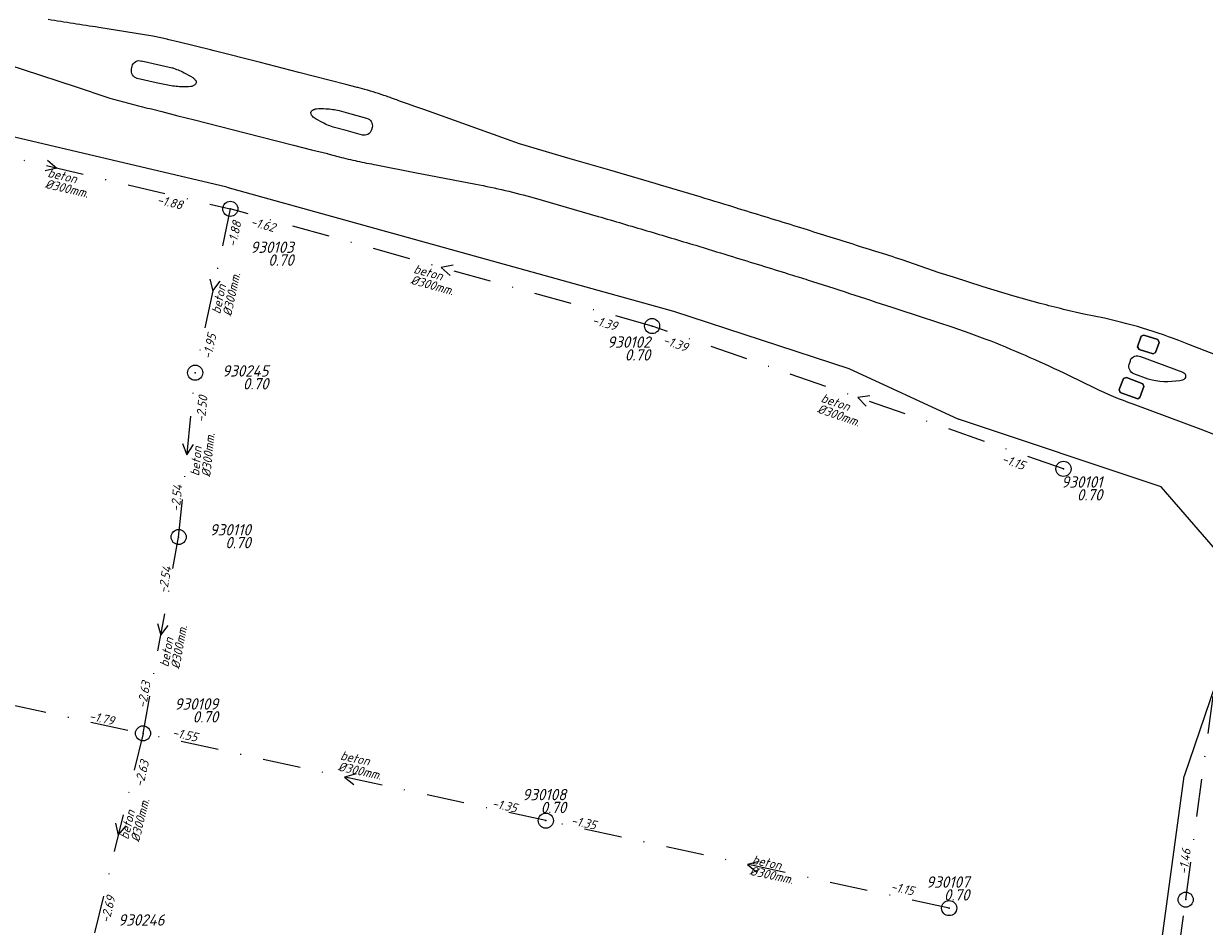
# Model space of a CAD drawing. Extents: x 148869 to 161638, y 453607 to 469810.
# Tile 700 of 1056: x 154228 to 154385, y 468341 to 468460. Entities that reach past the tile are written whole.
import ezdxf
from ezdxf.enums import TextEntityAlignment as Align
from ezdxf.lldxf.tags import DXFTag

# ---------------------------------------------------------------- set-up
doc = ezdxf.new("R2010")
doc.units = 0
doc.header["$PDMODE"] = 32
doc.header["$PDSIZE"] = 2
doc.linetypes.add('RI-VWA', pattern=[11, 5, -3, 0, -3])
doc.layers.get('0').update_dxf_attribs({"linetype": 'CONTINUOUS'})
for name, color, linetype in [('B-OI-RI-BOB-T18-niet meenemen', 252, 'CONTINUOUS'), ('B-OI-RI-DIAMETER-T18-niet meenemen', 252, 'CONTINUOUS'), ('B-OI-RI-MATERIAAL-T18-niet meenemen', 252, 'CONTINUOUS'), ('B-OI-RI-STROOMRICHTING-S-niet meenemen', 252, 'CONTINUOUS'), ('B-OI-RI-VWA_PUTDEKSELHOOGTE-T25-niet meenemen', 252, 'CONTINUOUS'), ('gs dwa', 252, 'CONTINUOUS')]:
    doc.layers.add(name, color=color, linetype=linetype)
for name, color, linetype, lineweight in [('B-OI-RI-PERSLEIDING-G-niet meenemen', 190, 'RI-PERS', 18), ('B-OI-RI-VWA_TRANSPORTLEIDING-G-niet meenemen', 252, 'RI-VWA', 18), ('B-RO-VH-VERHARDING_ASFALT-GV', 251, 'CONTINUOUS', 18)]:
    doc.layers.add(name, color=color, linetype=linetype, lineweight=lineweight)
doc.styles.add('iso15', font='ISO.shx', dxfattribs={"oblique": 15})
doc.styles.add('NLCS-ISO-M750_CURSIEF', font='NLCS-ISO.ttf', dxfattribs={"oblique": 15})
tags = doc.linetypes.add('RI-PERS', pattern='A,7,-2,["P",Standard,S=1.8,R=0,X=-0.5,Y=-0.9],-2,7,-2,[102,NLCS.SHX,S=1,R=180,X=0,Y=0],-2', length=22).pattern_tags.tags
tags[6] = DXFTag(74, 10)

# ---------------------------------------------------------------- blocks, each defined once
blk = doc.blocks.new('ACMAP_ANN_TEMPLATE_diam')
at = {"color": 0, "linetype": 'ByBlock', "style": 'iso15', "oblique": 15}
blk.add_attdef('diam', (0.5, -1.3), '', height=1.2, dxfattribs=at)
blk = doc.blocks.new('ACMAP_ANN_TEMPLATE_mat')
at = {"color": 0, "linetype": 'ByBlock', "style": 'iso15', "oblique": 15}
blk.add_attdef('mat', (0.5, 0.2), '', height=1.2, dxfattribs=at)
blk = doc.blocks.new('ACMAP_ANN_TEMPLATE_nap-l')
at = {"color": 0, "linetype": 'ByBlock', "style": 'iso15', "oblique": 15}
blk.add_attdef('nap-l', (3.3, 0.2), '', height=1.2, dxfattribs=at)
blk = doc.blocks.new('ACMAP_ANN_TEMPLATE_nap-r')
at = {"color": 0, "linetype": 'ByBlock', "style": 'iso15', "oblique": 15}
blk.add_attdef('nap-r', text='', height=1.2, dxfattribs=at).set_placement((-4.1, 0.2), align=Align.RIGHT)
blk = doc.blocks.new('ACMAP_ANN_TEMPLATE_puth-dwa')
at = {"color": 0, "linetype": 'ByBlock', "style": 'iso15', "oblique": 15}
blk.add_attdef('puth-dwa', text='', height=1.5, dxfattribs=at).set_placement((2.7, 1), align=Align.RIGHT)
blk = doc.blocks.new('ACMAP_ANN_TEMPLATE_putnr-dwa')
at = {"color": 0, "linetype": 'ByBlock', "style": 'iso15', "oblique": 15}
blk.add_attdef('putnr-dwa', text='', height=1.5, dxfattribs=at).set_placement((2.7, 2.7), align=Align.RIGHT)

msp = doc.modelspace()

# ---------------------------------------------------------------- linework, layer by layer
at = {"layer": 'B-OI-RI-PERSLEIDING-G-niet meenemen'}
for p, q in [((154255.35, 468438.56), (154209.31, 468449.36)), ((154255.35, 468438.56), (154314.5, 468422.1)), ((154314.5, 468422.1), (154337.74, 468414.53)), ((154337.74, 468414.53), (154352.24, 468407.81)), ((154379.1, 468398.85), (154352.24, 468407.81)), ((154390.63, 468385.53), (154379.1, 468398.85)), ((154390.63, 468385.53), (154382.13, 468360.56)), ((154347.7, 468105.16), (154382.13, 468360.56))]:
    msp.add_line(p, q, dxfattribs=at)
at = {"layer": 'B-OI-RI-STROOMRICHTING-S-niet meenemen'}
for points in [[(154231.6, 468442.1), (154232.83, 468441.07), (154231.27, 468440.7)], [(154285.32, 468428.22), (154283.74, 468427.91), (154284.93, 468426.83)], [(154253.08, 468426.38), (154253.48, 468424.82), (154254.49, 468426.08)], [(154340.51, 468410.9), (154338.92, 468410.7), (154340.04, 468409.54)], [(154249.49, 468404.59), (154250.07, 468403.09), (154250.93, 468404.45)], [(154246.16, 468380.76), (154246.61, 468379.21), (154247.58, 468380.5)], [(154272.48, 468360.83), (154270.92, 468360.43), (154272.18, 468359.42)], [(154240.61, 468354.31), (154240.97, 468352.74), (154242.01, 468353.97)], [(154325.86, 468349.26), (154324.3, 468348.86), (154325.56, 468347.85)]]:
    msp.add_lwpolyline(points, dxfattribs=at)
at = {"layer": 'B-OI-RI-VWA_TRANSPORTLEIDING-G-niet meenemen'}
for p, q in [((154209.86, 468446.47), (154255.81, 468435.67)), ((154255.81, 468435.67), (154251.16, 468413.97)), ((154311.67, 468420.15), (154255.81, 468435.67)), ((154366.16, 468401.24), (154311.67, 468420.15)), ((154248.97, 468392.21), (154251.16, 468413.97)), ((154382.34, 468344.19), (154389.19, 468395.04)), ((154244.25, 468366.21), (154248.97, 468392.21)), ((154183.1, 468379.46), (154244.25, 468366.21)), ((154244.25, 468366.21), (154237.69, 468339.28)), ((154297.6, 468354.65), (154244.25, 468366.21)), ((154351.01, 468343.07), (154297.6, 468354.65)), ((154375.45, 468293.07), (154382.34, 468344.19))]:
    msp.add_line(p, q, dxfattribs=at)
at = {"layer": 'B-RO-VH-VERHARDING_ASFALT-GV'}
for points in [[(154235.03, 468460.2, -0.00175), (154231.69, 468460.73)], [(154238.38, 468459.7, -0.001752), (154235.03, 468460.2)], [(154243.48, 468452.95, -0.40514), (154242.73, 468454.18)], [(154242.81, 468454.57, -0.453288), (154244.05, 468455.24)], [(154248.1, 468454.38, -0.016502), (154248.9, 468454.06)], [(154248.9, 468454.06, -0.017614), (154249.69, 468453.7)], [(154249.69, 468453.7, -0.017562), (154250.83, 468453.07)], [(154250.83, 468453.07, -0.081867), (154251.06, 468452.89)], [(154251.06, 468452.89, -0.07736), (154251.27, 468452.56)], [(154251.3, 468452.37, -0.164699), (154251.19, 468452.17)], [(154251.27, 468452.56, -0.15782), (154251.3, 468452.37)], [(154248.41, 468451.9, -0.02312), (154247.55, 468452.03)], [(154249.28, 468451.84, -0.022889), (154248.41, 468451.9)], [(154250.58, 468451.87, -0.022435), (154249.28, 468451.84)], [(154250.88, 468451.95, -0.096774), (154250.58, 468451.87)], [(154251.19, 468452.17, -0.088976), (154250.88, 468451.95)], [(154275.08, 468451.05, 0.006141), (154273.64, 468451.48)], [(154276.5, 468450.58, 0.005694), (154275.08, 468451.05)], [(154239.84, 468450.35, 0.008365), (154242.49, 468449.61)], [(154242.49, 468449.61, 0.009375), (154245.18, 468448.94)], [(154277.16, 468450.35, 0.004523), (154276.5, 468450.58)], [(154279.29, 468449.56, -0.002213), (154277.16, 468450.35)], [(154266.5, 468448.24, -0.159779), (154266.48, 468448.44)], [(154266.48, 468448.44, -0.148296), (154266.59, 468448.64)], [(154266.68, 468447.93, -0.090893), (154266.5, 468448.24)], [(154266.59, 468448.64, -0.092799), (154266.9, 468448.85)], [(154266.91, 468447.73, -0.084407), (154266.68, 468447.93)], [(154266.9, 468448.85, -0.092297), (154267.23, 468448.93)], [(154268.02, 468447.1, -0.020738), (154266.91, 468447.73)], [(154267.23, 468448.93, -0.023984), (154268.48, 468448.93)], [(154268.48, 468448.93, -0.023657), (154269.37, 468448.85)], [(154269.37, 468448.85, -0.025534), (154270.23, 468448.68)], [(154273.87, 468447.68, -0.398004), (154274.61, 468446.46)], [(154268.81, 468446.73, -0.021503), (154268.02, 468447.1)], [(154269.63, 468446.43, -0.019945), (154268.81, 468446.73)], [(154274.51, 468446.12, -0.417616), (154273.3, 468445.45)], [(154270.23, 468442.56, 0.005114), (154271.42, 468442.27)], [(154271.42, 468442.27, 0.005902), (154272.63, 468442)], [(154272.63, 468442, 0.006324), (154273.87, 468441.74)], [(154273.87, 468441.74, 0.006483), (154275.12, 468441.51)], [(154312.06, 468439.04, 0.001169), (154306.08, 468440.8)], [(154288.34, 468438.93, -0.024008), (154296.05, 468437.11)], [(154318.02, 468437.25, 0.001369), (154312.06, 468439.04)], [(154323.27, 468435.65, 0.001327), (154318.02, 468437.25)], [(154330.94, 468433.28, 0.001063), (154323.27, 468435.65)], [(154304.52, 468434.67, -0.001264), (154310.99, 468432.77)], [(154310.99, 468432.77, -0.001123), (154317.45, 468430.84)], [(154337.86, 468431.11, 0.000831), (154330.94, 468433.28)], [(154317.45, 468430.84, -0.00131), (154321.85, 468429.49)], [(154344.77, 468428.93, 0.001135), (154337.86, 468431.11)], [(154321.85, 468429.49, -0.000964), (154329.36, 468427.18)], [(154329.36, 468427.18, -0.001269), (154331.74, 468426.43)], [(154331.74, 468426.43, -0.003545), (154332.93, 468426.06)], [(154332.93, 468426.06, -0.001614), (154338.52, 468424.25)], [(154338.52, 468424.25, -0.001828), (154344.1, 468422.41)], [(154366.17, 468422.36, -0.006833), (154363.08, 468423.15)], [(154382.76, 468417.71, 0.040497), (154371.76, 468421.15)], [(154356.53, 468418.18, -0.016471), (154366.83, 468413.65)], [(154375.46, 468413.83, -0.371178), (154374.85, 468415.08)], [(154375.02, 468415.68, -0.369607), (154376.36, 468416.11)], [(154381.96, 468414.06, -0.712173), (154381.94, 468412.98)], [(154370.28, 468411.97, 0.026429), (154375.32, 468409.83)], [(154381.55, 468412.91, -0.112623), (154377.37, 468413.12)]]:
    msp.add_lwpolyline(points, format="xyb", dxfattribs=at)
at = {"layer": 'B-RO-VH-VERHARDING_ASFALT-GV', "flags": 128}
for points in [[(154273.64, 468451.48), (154272.7, 468451.72), (154272.61, 468451.74), (154271.13, 468452.15), (154264.87, 468453.75), (154259.79, 468455.04), (154253.68, 468456.59), (154253.67, 468456.59), (154253.17, 468456.72), (154249.06, 468457.73), (154247.5, 468458.12), (154247.45, 468458.13), (154245.55, 468458.54), (154238.38, 468459.7)], [(154223.45, 468455.58), (154225.07, 468455.14), (154227.72, 468454.35), (154228.37, 468454.14), (154235.38, 468451.83), (154239.61, 468450.43), (154239.84, 468450.35)], [(154242.73, 468454.18), (154242.81, 468454.57)], [(154244.05, 468455.24), (154244.03, 468455.29), (154246.57, 468454.71), (154248.09, 468454.33), (154248.1, 468454.38)], [(154247.55, 468452.03), (154247.55, 468452.05), (154246, 468452.38), (154243.48, 468452.95)], [(154306.08, 468440.8), (154300.8, 468442.31), (154294.11, 468444.26), (154292.39, 468444.88), (154281.42, 468448.81), (154280.36, 468449.18), (154279.29, 468449.56)], [(154245.18, 468448.94), (154246.73, 468448.56), (154248.85, 468448.01), (154251.07, 468447.48), (154251.08, 468447.47), (154251.09, 468447.48), (154257.76, 468445.76), (154264.17, 468444.11), (154266.55, 468443.5), (154268.7, 468442.98), (154268.71, 468442.97), (154270.23, 468442.56)], [(154270.23, 468448.68), (154271.79, 468448.27), (154273.87, 468447.68)], [(154271.17, 468446.03), (154269.63, 468446.43)], [(154274.61, 468446.46), (154274.51, 468446.12)], [(154273.3, 468445.45), (154271.17, 468446.03)], [(154275.12, 468441.51), (154280.25, 468440.5), (154288.34, 468438.93)], [(154296.05, 468437.11), (154304.52, 468434.67)], [(154363.08, 468423.15), (154359.44, 468424.17), (154355.51, 468425.35), (154351.6, 468426.62), (154349.67, 468427.19), (154344.77, 468428.93)], [(154344.1, 468422.41), (154347.18, 468421.42), (154347.18, 468421.42), (154349.34, 468420.73), (154351.48, 468420.01), (154353.62, 468419.25), (154355.73, 468418.46), (154356.53, 468418.18)], [(154371.76, 468421.15), (154371.58, 468421.19), (154368.87, 468421.74), (154366.17, 468422.36)], [(154402.82, 468405.91), (154402.99, 468405.81), (154404.54, 468405.25), (154405.99, 468408.59), (154404.14, 468409.35), (154399.24, 468411.31), (154396.36, 468412.44), (154391.17, 468414.45), (154382.76, 468417.71)], [(154374.85, 468415.08), (154375.02, 468415.55), (154375.02, 468415.68)], [(154376.36, 468416.11), (154381.96, 468414.06)], [(154366.83, 468413.65), (154370.28, 468411.97)], [(154377.37, 468413.12), (154375.46, 468413.83)], [(154381.94, 468412.98), (154381.55, 468412.91)], [(154375.32, 468409.83), (154384.36, 468406.5), (154389.76, 468404.38), (154398.88, 468400.8), (154398.87, 468400.78), (154398.89, 468400.8), (154399.62, 468400.5), (154400.65, 468400.09), (154402.47, 468399.37), (154403.65, 468402.93), (154402.15, 468403.56), (154399.23, 468404.79)]]:
    msp.add_lwpolyline(points, dxfattribs=at)
for points in [[(154376.16, 468417.04), (154375.96, 468417.39), (154376.45, 468418.79), (154376.8, 468418.95), (154378.66, 468418.36), (154378.84, 468417.98), (154378.36, 468416.63), (154378.02, 468416.45)], [(154376.16, 468417.04), (154378.02, 468416.45), (154378.36, 468416.63), (154378.84, 468417.98), (154378.66, 468418.36), (154376.8, 468418.95), (154376.45, 468418.79), (154375.96, 468417.39)], [(154376.68, 468412.48), (154376.8, 468412.16), (154376.28, 468410.68), (154376, 468410.5), (154373.66, 468411.35), (154373.53, 468411.75), (154374.09, 468413.19), (154374.48, 468413.34)], [(154376.68, 468412.48), (154374.48, 468413.34), (154374.09, 468413.19), (154373.53, 468411.75), (154373.66, 468411.35), (154376, 468410.5), (154376.28, 468410.68), (154376.8, 468412.16)]]:
    msp.add_lwpolyline(points, close=True, dxfattribs=at)
at = {"layer": 'gs dwa'}
for p in [(154255.81, 468435.67), (154311.67, 468420.15), (154251.16, 468413.97), (154366.16, 468401.24), (154248.97, 468392.21), (154244.25, 468366.21), (154297.6, 468354.65), (154382.34, 468344.19), (154351.01, 468343.07)]:
    msp.add_point(p, dxfattribs=at)

# ---------------------------------------------------------------- block references
at = {"layer": 'B-OI-RI-BOB-T18-niet meenemen'}
ref = msp.add_blockref('ACMAP_ANN_TEMPLATE_nap-r', (154253.28, 468434.44), dxfattribs=dict(at, rotation=346.7733809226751))
ref.add_attrib('nap-r', '-1.88', dxfattribs={"layer": '0', "color": 0, "linetype": 'ByBlock', "height": 1.2, "rotation": 346.7734, "style": 'NLCS-ISO-M750_CURSIEF', "oblique": 15}).set_placement((154249.34, 468435.57), align=Align.RIGHT)
ref = msp.add_blockref('ACMAP_ANN_TEMPLATE_nap-l', (154256.08, 468427.28), dxfattribs=dict(at, rotation=77.9052429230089))
ref.add_attrib('nap-l', '-1.88', (154256.57, 468430.55), dxfattribs={"layer": '0', "color": 0, "linetype": 'ByBlock', "height": 1.2, "rotation": 77.9052, "style": 'NLCS-ISO-M750_CURSIEF', "oblique": 15})
ref = msp.add_blockref('ACMAP_ANN_TEMPLATE_nap-r', (154265.46, 468431.29), dxfattribs=dict(at, rotation=344.4727149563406))
ref.add_attrib('nap-r', '-1.62', dxfattribs={"layer": '0', "color": 0, "linetype": 'ByBlock', "height": 1.2, "rotation": 344.4727, "style": 'NLCS-ISO-M750_CURSIEF', "oblique": 15}).set_placement((154261.56, 468432.58), align=Align.RIGHT)
ref = msp.add_blockref('ACMAP_ANN_TEMPLATE_nap-l', (154300.41, 468421.12), dxfattribs=dict(at, rotation=344.4727149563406))
ref.add_attrib('nap-l', '-1.39', (154303.64, 468420.43), dxfattribs={"layer": '0', "color": 0, "linetype": 'ByBlock', "height": 1.2, "rotation": 344.4727, "style": 'NLCS-ISO-M750_CURSIEF', "oblique": 15})
ref = msp.add_blockref('ACMAP_ANN_TEMPLATE_nap-r', (154255.04, 468422.95), dxfattribs=dict(at, rotation=77.9052429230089))
ref.add_attrib('nap-r', '-1.95', dxfattribs={"layer": '0', "color": 0, "linetype": 'ByBlock', "height": 1.2, "rotation": 77.9052, "style": 'NLCS-ISO-M750_CURSIEF', "oblique": 15}).set_placement((154253.98, 468418.98), align=Align.RIGHT)
ref = msp.add_blockref('ACMAP_ANN_TEMPLATE_nap-r', (154319.97, 468415.2), dxfattribs=dict(at, rotation=340.8613770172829))
ref.add_attrib('nap-r', '-1.39', dxfattribs={"layer": '0', "color": 0, "linetype": 'ByBlock', "height": 1.2, "rotation": 340.8614, "style": 'NLCS-ISO-M750_CURSIEF', "oblique": 15}).set_placement((154316.16, 468416.73), align=Align.RIGHT)
ref = msp.add_blockref('ACMAP_ANN_TEMPLATE_nap-r', (154253.41, 468414.92), dxfattribs=dict(at, rotation=84.25291107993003))
ref.add_attrib('nap-r', '-2.50', dxfattribs={"layer": '0', "color": 0, "linetype": 'ByBlock', "height": 1.2, "rotation": 84.2529, "style": 'NLCS-ISO-M750_CURSIEF', "oblique": 15}).set_placement((154252.8, 468410.86), align=Align.RIGHT)
ref = msp.add_blockref('ACMAP_ANN_TEMPLATE_nap-l', (154354.69, 468402.99), dxfattribs=dict(at, rotation=340.8613770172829))
ref.add_attrib('nap-l', '-1.15', (154357.88, 468402.09), dxfattribs={"layer": '0', "color": 0, "linetype": 'ByBlock', "height": 1.2, "rotation": 340.8614, "style": 'NLCS-ISO-M750_CURSIEF', "oblique": 15})
ref = msp.add_blockref('ACMAP_ANN_TEMPLATE_nap-l', (154248.97, 468392.21), dxfattribs=dict(at, rotation=84.25291107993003))
ref.add_attrib('nap-l', '-2.54', (154249.1, 468395.51), dxfattribs={"layer": '0', "color": 0, "linetype": 'ByBlock', "height": 1.2, "rotation": 84.2529, "style": 'NLCS-ISO-M750_CURSIEF', "oblique": 15})
ref = msp.add_blockref('ACMAP_ANN_TEMPLATE_nap-r', (154248.97, 468392.21), dxfattribs=dict(at, rotation=79.71066822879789))
ref.add_attrib('nap-r', '-2.54', dxfattribs={"layer": '0', "color": 0, "linetype": 'ByBlock', "height": 1.2, "rotation": 79.7107, "style": 'NLCS-ISO-M750_CURSIEF', "oblique": 15}).set_placement((154248.04, 468388.21), align=Align.RIGHT)
ref = msp.add_blockref('ACMAP_ANN_TEMPLATE_nap-l', (154244.25, 468366.21), dxfattribs=dict(at, rotation=79.71066822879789))
ref.add_attrib('nap-l', '-2.63', (154244.64, 468369.49), dxfattribs={"layer": '0', "color": 0, "linetype": 'ByBlock', "height": 1.2, "rotation": 79.7107, "style": 'NLCS-ISO-M750_CURSIEF', "oblique": 15})
ref = msp.add_blockref('ACMAP_ANN_TEMPLATE_nap-r', (154244.25, 468366.21), dxfattribs=dict(at, rotation=347.7741315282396))
ref.add_attrib('nap-r', '-1.79', dxfattribs={"layer": '0', "color": 0, "linetype": 'ByBlock', "height": 1.2, "rotation": 347.7741, "style": 'NLCS-ISO-M750_CURSIEF', "oblique": 15}).set_placement((154240.29, 468367.27), align=Align.RIGHT)
ref = msp.add_blockref('ACMAP_ANN_TEMPLATE_nap-r', (154255.29, 468364.03), dxfattribs=dict(at, rotation=347.7740224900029))
ref.add_attrib('nap-r', '-1.55', dxfattribs={"layer": '0', "color": 0, "linetype": 'ByBlock', "height": 1.2, "rotation": 347.774, "style": 'NLCS-ISO-M750_CURSIEF', "oblique": 15}).set_placement((154251.33, 468365.09), align=Align.RIGHT)
ref = msp.add_blockref('ACMAP_ANN_TEMPLATE_nap-l', (154243.65, 468355.77), dxfattribs=dict(at, rotation=76.30969289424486))
ref.add_attrib('nap-l', '-2.63', (154244.24, 468359.02), dxfattribs={"layer": '0', "color": 0, "linetype": 'ByBlock', "height": 1.2, "rotation": 76.3097, "style": 'NLCS-ISO-M750_CURSIEF', "oblique": 15})
ref = msp.add_blockref('ACMAP_ANN_TEMPLATE_nap-r', (154297.6, 468354.65), dxfattribs=dict(at, rotation=347.7668511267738))
ref.add_attrib('nap-r', '-1.35', dxfattribs={"layer": '0', "color": 0, "linetype": 'ByBlock', "height": 1.2, "rotation": 347.7669, "style": 'NLCS-ISO-M750_CURSIEF', "oblique": 15}).set_placement((154293.64, 468355.71), align=Align.RIGHT)
ref = msp.add_blockref('ACMAP_ANN_TEMPLATE_nap-l', (154297.6, 468354.65), dxfattribs=dict(at, rotation=347.7740224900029))
ref.add_attrib('nap-l', '-1.35', (154300.87, 468354.15), dxfattribs={"layer": '0', "color": 0, "linetype": 'ByBlock', "height": 1.2, "rotation": 347.774, "style": 'NLCS-ISO-M750_CURSIEF', "oblique": 15})
ref = msp.add_blockref('ACMAP_ANN_TEMPLATE_nap-l', (154382.34, 468344.19), dxfattribs=dict(at, rotation=82.3278751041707))
ref.add_attrib('nap-l', '-1.46', (154382.58, 468347.49), dxfattribs={"layer": '0', "color": 0, "linetype": 'ByBlock', "height": 1.2, "rotation": 82.3279, "style": 'NLCS-ISO-M750_CURSIEF', "oblique": 15})
ref = msp.add_blockref('ACMAP_ANN_TEMPLATE_nap-l', (154339.93, 468345.89), dxfattribs=dict(at, rotation=347.7668511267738))
ref.add_attrib('nap-l', '-1.15', (154343.19, 468345.39), dxfattribs={"layer": '0', "color": 0, "linetype": 'ByBlock', "height": 1.2, "rotation": 347.7669, "style": 'NLCS-ISO-M750_CURSIEF', "oblique": 15})
ref = msp.add_blockref('ACMAP_ANN_TEMPLATE_nap-r', (154241.78, 468348.43), dxfattribs=dict(at, rotation=76.30969289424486))
ref.add_attrib('nap-r', '-2.69', dxfattribs={"layer": '0', "color": 0, "linetype": 'ByBlock', "height": 1.2, "rotation": 76.3097, "style": 'NLCS-ISO-M750_CURSIEF', "oblique": 15}).set_placement((154240.61, 468344.49), align=Align.RIGHT)
at = {"layer": 'B-OI-RI-DIAMETER-T18-niet meenemen'}
ref = msp.add_blockref('ACMAP_ANN_TEMPLATE_diam', (154231, 468439.84), dxfattribs=dict(at, rotation=346.7733809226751))
ref.add_attrib('diam', '%%c300mm.', (154231.19, 468438.46), dxfattribs={"layer": '0', "color": 0, "linetype": 'ByBlock', "height": 1.2, "rotation": 346.7734, "style": 'NLCS-ISO-M750_CURSIEF', "oblique": 15})
ref = msp.add_blockref('ACMAP_ANN_TEMPLATE_diam', (154254.55, 468421.15), dxfattribs=dict(at, rotation=77.9052429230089))
ref.add_attrib('diam', '%%c300mm.', (154255.93, 468421.37), dxfattribs={"layer": '0', "color": 0, "linetype": 'ByBlock', "height": 1.2, "rotation": 77.9052, "style": 'NLCS-ISO-M750_CURSIEF', "oblique": 15})
ref = msp.add_blockref('ACMAP_ANN_TEMPLATE_diam', (154279.46, 468427.15), dxfattribs=dict(at, rotation=344.4727149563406))
ref.add_attrib('diam', '%%c300mm.', (154279.6, 468425.77), dxfattribs={"layer": '0', "color": 0, "linetype": 'ByBlock', "height": 1.2, "rotation": 344.4727, "style": 'NLCS-ISO-M750_CURSIEF', "oblique": 15})
ref = msp.add_blockref('ACMAP_ANN_TEMPLATE_diam', (154333.4, 468410.12), dxfattribs=dict(at, rotation=340.8613770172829))
ref.add_attrib('diam', '%%c300mm.', (154333.45, 468408.73), dxfattribs={"layer": '0', "color": 0, "linetype": 'ByBlock', "height": 1.2, "rotation": 340.8614, "style": 'NLCS-ISO-M750_CURSIEF', "oblique": 15})
ref = msp.add_blockref('ACMAP_ANN_TEMPLATE_diam', (154251.81, 468399.73), dxfattribs=dict(at, rotation=84.25291107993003))
ref.add_attrib('diam', '%%c300mm.', (154253.16, 468400.1), dxfattribs={"layer": '0', "color": 0, "linetype": 'ByBlock', "height": 1.2, "rotation": 84.2529, "style": 'NLCS-ISO-M750_CURSIEF', "oblique": 15})
ref = msp.add_blockref('ACMAP_ANN_TEMPLATE_diam', (154247.7, 468374.4), dxfattribs=dict(at, rotation=79.71066822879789))
ref.add_attrib('diam', '%%c300mm.', (154249.07, 468374.66), dxfattribs={"layer": '0', "color": 0, "linetype": 'ByBlock', "height": 1.2, "rotation": 79.7107, "style": 'NLCS-ISO-M750_CURSIEF', "oblique": 15})
ref = msp.add_blockref('ACMAP_ANN_TEMPLATE_diam', (154269.78, 468362.67), dxfattribs=dict(at, rotation=347.7740224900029))
ref.add_attrib('diam', '%%c300mm.', (154269.99, 468361.29), dxfattribs={"layer": '0', "color": 0, "linetype": 'ByBlock', "height": 1.2, "rotation": 347.774, "style": 'NLCS-ISO-M750_CURSIEF', "oblique": 15})
ref = msp.add_blockref('ACMAP_ANN_TEMPLATE_diam', (154242.36, 468351.55), dxfattribs=dict(at, rotation=76.30969289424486))
ref.add_attrib('diam', '%%c300mm.', (154243.74, 468351.73), dxfattribs={"layer": '0', "color": 0, "linetype": 'ByBlock', "height": 1.2, "rotation": 76.3097, "style": 'NLCS-ISO-M750_CURSIEF', "oblique": 15})
ref = msp.add_blockref('ACMAP_ANN_TEMPLATE_diam', (154324.3, 468348.86), dxfattribs=dict(at, rotation=347.7668511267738))
ref.add_attrib('diam', '%%c300mm.', (154324.52, 468347.48), dxfattribs={"layer": '0', "color": 0, "linetype": 'ByBlock', "height": 1.2, "rotation": 347.7669, "style": 'NLCS-ISO-M750_CURSIEF', "oblique": 15})
at = {"layer": 'B-OI-RI-MATERIAAL-T18-niet meenemen'}
ref = msp.add_blockref('ACMAP_ANN_TEMPLATE_mat', (154231, 468439.84), dxfattribs=dict(at, rotation=346.7733809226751))
ref.add_attrib('mat', 'beton', (154231.54, 468439.92), dxfattribs={"layer": '0', "color": 0, "linetype": 'ByBlock', "height": 1.2, "rotation": 346.7734, "style": 'NLCS-ISO-M750_CURSIEF', "oblique": 15})
ref = msp.add_blockref('ACMAP_ANN_TEMPLATE_mat', (154279.46, 468427.15), dxfattribs=dict(at, rotation=344.4727149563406))
ref.add_attrib('mat', 'beton', (154280, 468427.21), dxfattribs={"layer": '0', "color": 0, "linetype": 'ByBlock', "height": 1.2, "rotation": 344.4727, "style": 'NLCS-ISO-M750_CURSIEF', "oblique": 15})
ref = msp.add_blockref('ACMAP_ANN_TEMPLATE_mat', (154254.55, 468421.15), dxfattribs=dict(at, rotation=77.9052429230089))
ref.add_attrib('mat', 'beton', (154254.46, 468421.68), dxfattribs={"layer": '0', "color": 0, "linetype": 'ByBlock', "height": 1.2, "rotation": 77.9052, "style": 'NLCS-ISO-M750_CURSIEF', "oblique": 15})
ref = msp.add_blockref('ACMAP_ANN_TEMPLATE_mat', (154333.4, 468410.12), dxfattribs=dict(at, rotation=340.8613770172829))
ref.add_attrib('mat', 'beton', (154333.94, 468410.15), dxfattribs={"layer": '0', "color": 0, "linetype": 'ByBlock', "height": 1.2, "rotation": 340.8614, "style": 'NLCS-ISO-M750_CURSIEF', "oblique": 15})
ref = msp.add_blockref('ACMAP_ANN_TEMPLATE_mat', (154251.81, 468399.73), dxfattribs=dict(at, rotation=84.25291107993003))
ref.add_attrib('mat', 'beton', (154251.67, 468400.25), dxfattribs={"layer": '0', "color": 0, "linetype": 'ByBlock', "height": 1.2, "rotation": 84.2529, "style": 'NLCS-ISO-M750_CURSIEF', "oblique": 15})
ref = msp.add_blockref('ACMAP_ANN_TEMPLATE_mat', (154247.7, 468374.4), dxfattribs=dict(at, rotation=79.71066822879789))
ref.add_attrib('mat', 'beton', (154247.6, 468374.93), dxfattribs={"layer": '0', "color": 0, "linetype": 'ByBlock', "height": 1.2, "rotation": 79.7107, "style": 'NLCS-ISO-M750_CURSIEF', "oblique": 15})
ref = msp.add_blockref('ACMAP_ANN_TEMPLATE_mat', (154269.78, 468362.67), dxfattribs=dict(at, rotation=347.7740224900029))
ref.add_attrib('mat', 'beton', (154270.31, 468362.75), dxfattribs={"layer": '0', "color": 0, "linetype": 'ByBlock', "height": 1.2, "rotation": 347.774, "style": 'NLCS-ISO-M750_CURSIEF', "oblique": 15})
ref = msp.add_blockref('ACMAP_ANN_TEMPLATE_mat', (154242.36, 468351.55), dxfattribs=dict(at, rotation=76.30969289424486))
ref.add_attrib('mat', 'beton', (154242.29, 468352.08), dxfattribs={"layer": '0', "color": 0, "linetype": 'ByBlock', "height": 1.2, "rotation": 76.3097, "style": 'NLCS-ISO-M750_CURSIEF', "oblique": 15})
ref = msp.add_blockref('ACMAP_ANN_TEMPLATE_mat', (154324.3, 468348.86), dxfattribs=dict(at, rotation=347.7668511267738))
ref.add_attrib('mat', 'beton', (154324.84, 468348.95), dxfattribs={"layer": '0', "color": 0, "linetype": 'ByBlock', "height": 1.2, "rotation": 347.7669, "style": 'NLCS-ISO-M750_CURSIEF', "oblique": 15})
at = {"layer": 'B-OI-RI-VWA_PUTDEKSELHOOGTE-T25-niet meenemen'}
ref = msp.add_blockref('ACMAP_ANN_TEMPLATE_putnr-dwa', (154261.51, 468427.14), dxfattribs=at)
ref.add_attrib('putnr-dwa', '930103', dxfattribs={"layer": '0', "color": 0, "linetype": 'ByBlock', "height": 1.5, "style": 'NLCS-ISO-M750_CURSIEF', "oblique": 15}).set_placement((154264.21, 468429.84), align=Align.RIGHT)
ref = msp.add_blockref('ACMAP_ANN_TEMPLATE_puth-dwa', (154261.51, 468427.14), dxfattribs=at)
ref.add_attrib('puth-dwa', '0.70', dxfattribs={"layer": '0', "color": 0, "linetype": 'ByBlock', "height": 1.5, "style": 'NLCS-ISO-M750_CURSIEF', "oblique": 15}).set_placement((154264.21, 468428.14), align=Align.RIGHT)
ref = msp.add_blockref('ACMAP_ANN_TEMPLATE_putnr-dwa', (154308.74, 468414.58), dxfattribs=at)
ref.add_attrib('putnr-dwa', '930102', dxfattribs={"layer": '0', "color": 0, "linetype": 'ByBlock', "height": 1.5, "style": 'NLCS-ISO-M750_CURSIEF', "oblique": 15}).set_placement((154311.44, 468417.28), align=Align.RIGHT)
ref = msp.add_blockref('ACMAP_ANN_TEMPLATE_puth-dwa', (154308.74, 468414.58), dxfattribs=at)
ref.add_attrib('puth-dwa', '0.70', dxfattribs={"layer": '0', "color": 0, "linetype": 'ByBlock', "height": 1.5, "style": 'NLCS-ISO-M750_CURSIEF', "oblique": 15}).set_placement((154311.44, 468415.58), align=Align.RIGHT)
ref = msp.add_blockref('ACMAP_ANN_TEMPLATE_putnr-dwa', (154258.17, 468410.76), dxfattribs=at)
ref.add_attrib('putnr-dwa', '930245', dxfattribs={"layer": '0', "color": 0, "linetype": 'ByBlock', "height": 1.5, "style": 'NLCS-ISO-M750_CURSIEF', "oblique": 15}).set_placement((154260.87, 468413.46), align=Align.RIGHT)
ref = msp.add_blockref('ACMAP_ANN_TEMPLATE_puth-dwa', (154258.17, 468410.76), dxfattribs=at)
ref.add_attrib('puth-dwa', '0.70', dxfattribs={"layer": '0', "color": 0, "linetype": 'ByBlock', "height": 1.5, "style": 'NLCS-ISO-M750_CURSIEF', "oblique": 15}).set_placement((154260.87, 468411.76), align=Align.RIGHT)
ref = msp.add_blockref('ACMAP_ANN_TEMPLATE_putnr-dwa', (154368.62, 468396.05), dxfattribs=at)
ref.add_attrib('putnr-dwa', '930101', dxfattribs={"layer": '0', "color": 0, "linetype": 'ByBlock', "height": 1.5, "style": 'NLCS-ISO-M750_CURSIEF', "oblique": 15}).set_placement((154371.32, 468398.75), align=Align.RIGHT)
ref = msp.add_blockref('ACMAP_ANN_TEMPLATE_puth-dwa', (154368.62, 468396.05), dxfattribs=at)
ref.add_attrib('puth-dwa', '0.70', dxfattribs={"layer": '0', "color": 0, "linetype": 'ByBlock', "height": 1.5, "style": 'NLCS-ISO-M750_CURSIEF', "oblique": 15}).set_placement((154371.32, 468397.05), align=Align.RIGHT)
ref = msp.add_blockref('ACMAP_ANN_TEMPLATE_putnr-dwa', (154255.83, 468389.72), dxfattribs=at)
ref.add_attrib('putnr-dwa', '930110', dxfattribs={"layer": '0', "color": 0, "linetype": 'ByBlock', "height": 1.5, "style": 'NLCS-ISO-M750_CURSIEF', "oblique": 15}).set_placement((154258.53, 468392.42), align=Align.RIGHT)
ref = msp.add_blockref('ACMAP_ANN_TEMPLATE_puth-dwa', (154255.83, 468389.72), dxfattribs=at)
ref.add_attrib('puth-dwa', '0.70', dxfattribs={"layer": '0', "color": 0, "linetype": 'ByBlock', "height": 1.5, "style": 'NLCS-ISO-M750_CURSIEF', "oblique": 15}).set_placement((154258.53, 468390.72), align=Align.RIGHT)
ref = msp.add_blockref('ACMAP_ANN_TEMPLATE_putnr-dwa', (154251.51, 468366.65), dxfattribs=at)
ref.add_attrib('putnr-dwa', '930109', dxfattribs={"layer": '0', "color": 0, "linetype": 'ByBlock', "height": 1.5, "style": 'NLCS-ISO-M750_CURSIEF', "oblique": 15}).set_placement((154254.21, 468369.35), align=Align.RIGHT)
ref = msp.add_blockref('ACMAP_ANN_TEMPLATE_puth-dwa', (154251.51, 468366.65), dxfattribs=at)
ref.add_attrib('puth-dwa', '0.70', dxfattribs={"layer": '0', "color": 0, "linetype": 'ByBlock', "height": 1.5, "style": 'NLCS-ISO-M750_CURSIEF', "oblique": 15}).set_placement((154254.21, 468367.65), align=Align.RIGHT)
ref = msp.add_blockref('ACMAP_ANN_TEMPLATE_putnr-dwa', (154297.6, 468354.65), dxfattribs=at)
ref.add_attrib('putnr-dwa', '930108', dxfattribs={"layer": '0', "color": 0, "linetype": 'ByBlock', "height": 1.5, "style": 'NLCS-ISO-M750_CURSIEF', "oblique": 15}).set_placement((154300.3, 468357.35), align=Align.RIGHT)
ref = msp.add_blockref('ACMAP_ANN_TEMPLATE_puth-dwa', (154297.6, 468354.65), dxfattribs=at)
ref.add_attrib('puth-dwa', '0.70', dxfattribs={"layer": '0', "color": 0, "linetype": 'ByBlock', "height": 1.5, "style": 'NLCS-ISO-M750_CURSIEF', "oblique": 15}).set_placement((154300.3, 468355.65), align=Align.RIGHT)
ref = msp.add_blockref('ACMAP_ANN_TEMPLATE_putnr-dwa', (154351.01, 468343.07), dxfattribs=at)
ref.add_attrib('putnr-dwa', '930107', dxfattribs={"layer": '0', "color": 0, "linetype": 'ByBlock', "height": 1.5, "style": 'NLCS-ISO-M750_CURSIEF', "oblique": 15}).set_placement((154353.71, 468345.77), align=Align.RIGHT)
ref = msp.add_blockref('ACMAP_ANN_TEMPLATE_puth-dwa', (154351.01, 468343.07), dxfattribs=at)
ref.add_attrib('puth-dwa', '0.70', dxfattribs={"layer": '0', "color": 0, "linetype": 'ByBlock', "height": 1.5, "style": 'NLCS-ISO-M750_CURSIEF', "oblique": 15}).set_placement((154353.71, 468344.07), align=Align.RIGHT)
ref = msp.add_blockref('ACMAP_ANN_TEMPLATE_putnr-dwa', (154244.39, 468338.05), dxfattribs=at)
ref.add_attrib('putnr-dwa', '930246', dxfattribs={"layer": '0', "color": 0, "linetype": 'ByBlock', "height": 1.5, "style": 'NLCS-ISO-M750_CURSIEF', "oblique": 15}).set_placement((154247.09, 468340.75), align=Align.RIGHT)

doc.saveas('drawing.dxf')
